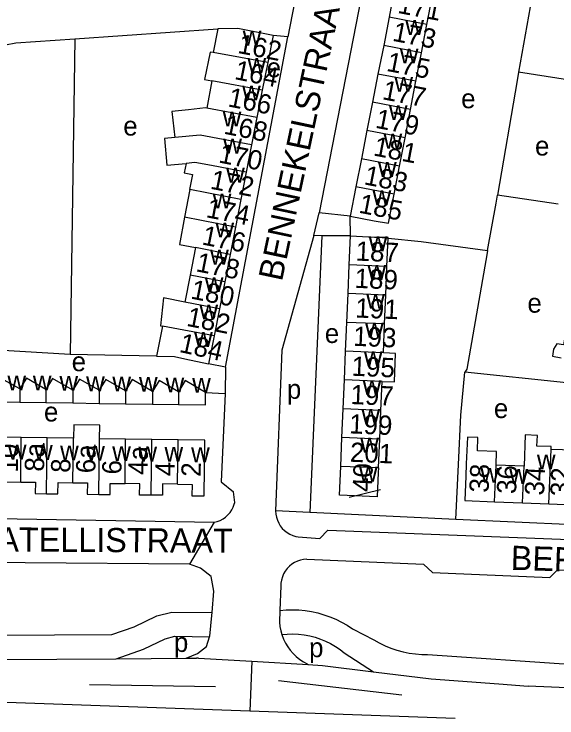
# Model space of a CAD drawing. Extents: x 159045 to 160918, y 380454 to 382516.
# Drawn here: x 159924.5 to 160036.8, y 380839.7 to 380985.3 of the extents above; entities that cross this region are included whole.
import ezdxf

# ---------------------------------------------------------------- set-up
doc = ezdxf.new("R2010")
doc.units = 0
for name, color, linetype in [('BLT_Basislijn', 7, 'Continuous'), ('BLT_Bebouwing', 7, 'Continuous'), ('BLT_Centroide', 7, 'Continuous'), ('BLT_Huisnummer', 7, 'Continuous'), ('BLT_Huisnummer_ tussenligend', 7, 'Continuous'), ('BLT_Onderverdeling_panden', 7, 'Continuous'), ('BLT_Straatnaam', 7, 'Continuous'), ('BLT_Vlakafsluiter', 7, 'Continuous')]:
    doc.layers.add(name, color=color, linetype=linetype)

msp = doc.modelspace()

# ---------------------------------------------------------------- linework, layer by layer
at = {"layer": 'BLT_Basislijn'}
for p, q in [((159999.15, 381003.27), (159987.57, 380944.2)), ((160032.86, 380996.18), (160028.84, 380973.31)), ((159937.06, 380980.2), (159966.62, 380982.25)), ((159981.1, 380980.63), (159978.07, 380980.92)), ((159937.06, 380980.2), (159936.14, 380914.9)), ((159968.21, 380912.28), (159981.1, 380980.63)), ((160047.82, 380970.34), (160028.84, 380973.31)), ((160037.02, 380945.98), (160024.46, 380947.86)), ((159986.53, 380939.47), (159987.57, 380944.2)), ((159994.03, 380943.5), (159987.57, 380944.2)), ((159994.07, 380939.4), (159994.03, 380943.5)), ((159988.12, 380939.41), (159985.7, 380882.19)), ((159988.12, 380939.41), (159986.53, 380939.47)), ((159994.07, 380939.4), (159988.12, 380939.41)), ((160000, 380939.15), (160001.87, 380938.97)), ((159936.14, 380914.9), (159918.9, 380915.91)), ((159953.99, 380914.51), (159936.14, 380914.9)), ((159968.21, 380912.28), (159964.73, 380912.92)), ((159968.21, 380912.28), (159968.15, 380906.82)), ((160038.73, 380909.03), (160017.75, 380911.25)), ((159964.13, 380907.01), (159968.15, 380906.82)), ((159970.16, 380884.28), (159969.87, 380886.48)), ((159985.7, 380882.19), (159978.6, 380882.52)), ((160015.89, 380880.76), (159985.7, 380882.19)), ((159914.65, 380881.05), (159965.9, 380880.16)), ((160041.14, 380879.58), (160015.89, 380880.76)), ((159979.68, 380866.97), (159979.48, 380861.91)), ((159979.48, 380861.91), (159979.38, 380859.5)), ((159994.65, 380858.01), (159998.9, 380855.81)), ((159992.8, 380853.13), (159998.86, 380849.19)), ((160010.02, 380852.79), (160048.3, 380850.18)), ((159945.62, 380851.93), (159960.1, 380852.02)), ((159960.1, 380852.02), (159962.21, 380852.04)), ((159985.36, 380850.75), (159988.28, 380850.49)), ((159988.28, 380850.49), (159998.86, 380849.19)), ((159979.22, 380847.38), (160004.67, 380844.47)), ((159940.13, 380846.61), (159966.19, 380846.15)), ((159973.3, 380841.08), (159920.29, 380842.96)), ((160015.73, 380839.57), (159973.3, 380841.08))]:
    msp.add_line(p, q, dxfattribs=at)
for points in [[(159983.96, 380995.27), (159983.88, 380994.89), (159981.1, 380980.63)], [(159907.71, 380976.04), (159924.89, 380979.37), (159937.06, 380980.2)], [(160028.84, 380973.31), (160028.54, 380971.61), (160024.46, 380947.86)], [(160022.39, 380936.38), (160024.18, 380946.18), (160024.46, 380947.86)], [(159986.53, 380939.47), (159979.87, 380915.79), (159978.6, 380882.52)], [(160001.87, 380938.97), (160008.71, 380938.29), (160022.39, 380936.38)], [(160022.39, 380936.38), (160022.31, 380935.92), (160018.14, 380911.83), (160017.75, 380911.25)], [(160015.89, 380880.76), (160016.44, 380892.14), (160016.91, 380902.31), (160017.75, 380911.25)], [(159968.15, 380906.82), (159967.37, 380888.54), (159969.87, 380886.48)], [(159965.9, 380880.16), (159966.54, 380880.32), (159967.15, 380880.55), (159967.73, 380880.86), (159968.26, 380881.23), (159968.75, 380881.67), (159969.18, 380882.16), (159969.54, 380882.7), (159969.84, 380883.28), (159970.06, 380883.9), (159970.16, 380884.28)], [(159978.6, 380882.52), (159978.64, 380881.86), (159978.76, 380881.21), (159978.96, 380880.58), (159979.23, 380879.98), (159979.57, 380879.41), (159979.98, 380878.89), (159980.45, 380878.43), (159980.97, 380878.02), (159981.54, 380877.68), (159982.14, 380877.41), (159982.77, 380877.21), (159983.24, 380877.12)], [(159983.24, 380877.12), (159987.71, 380876.78), (159989.4, 380878.55)], [(159989.4, 380878.55), (160041.1, 380876.49), (160042.71, 380874.73), (160054.9, 380874.29), (160056.66, 380875.9), (160071.05, 380875.24)], [(159960.77, 380871.47), (159926.79, 380871.74), (159909.07, 380871.92), (159872.06, 380870.62)], [(159985.04, 380872.49), (159984.38, 380872.44), (159983.74, 380872.3), (159983.11, 380872.09), (159982.51, 380871.81), (159981.95, 380871.46), (159981.44, 380871.04), (159980.98, 380870.56), (159980.58, 380870.03), (159980.25, 380869.46), (159979.99, 380868.85), (159979.81, 380868.21), (159979.71, 380867.56), (159979.68, 380866.97)], [(159985.04, 380872.49), (160009.15, 380871.49), (160011.06, 380869.73), (160035.3, 380868.7), (160036.91, 380870.32), (160058.06, 380869.58), (160060.12, 380867.53), (160072.74, 380867.23)], [(159965.46, 380861.47), (159965.8, 380865.89), (159965.29, 380868.95), (159963.06, 380870.69), (159960.77, 380871.47)], [(159944.75, 380856.92), (159949.37, 380858.55), (159954.07, 380860.78), (159957.13, 380861.58), (159965.46, 380861.47)], [(159964.96, 380856.48), (159965.01, 380856.62), (159965.42, 380860.88), (159965.46, 380861.47)], [(159979.48, 380861.91), (159980.75, 380862.02), (159982.08, 380862.06), (159983.4, 380862.01), (159984.71, 380861.88), (159986.02, 380861.68), (159987.31, 380861.4), (159988.59, 380861.03), (159989.83, 380860.6), (159991.05, 380860.08), (159992.24, 380859.5), (159993.39, 380858.84), (159994.49, 380858.12), (159994.65, 380858.01)], [(159979.38, 380859.5), (159979.47, 380858.59), (159979.65, 380857.7), (159979.87, 380856.92)], [(159886.69, 380856.77), (159920.99, 380856.77), (159944.75, 380856.92)], [(159945.62, 380851.93), (159951.28, 380853.92), (159955.79, 380856.06), (159957.74, 380856.57), (159964.96, 380856.48)], [(159960.1, 380852.02), (159962.46, 380853), (159964.34, 380854.43), (159964.96, 380856.48)], [(159979.87, 380856.92), (159981.02, 380857.03), (159982.18, 380857.05), (159983.34, 380857), (159984.5, 380856.87), (159985.64, 380856.65), (159986.76, 380856.36), (159987.87, 380855.99), (159988.94, 380855.55), (159989.98, 380855.04), (159990.98, 380854.45), (159991.95, 380853.8), (159992.8, 380853.13)], [(159979.87, 380856.92), (159980.22, 380855.98), (159980.62, 380855.17), (159981.09, 380854.39), (159981.63, 380853.66), (159982.23, 380852.98), (159982.88, 380852.35), (159983.59, 380851.79), (159984.35, 380851.29), (159985.15, 380850.85), (159985.36, 380850.75)], [(159998.9, 380855.81), (160000.04, 380855.18), (160001.22, 380854.61), (160002.43, 380854.12), (160003.67, 380853.71), (160004.94, 380853.37), (160006.22, 380853.1), (160007.51, 380852.92), (160008.82, 380852.82), (160010.02, 380852.79)], [(159886.79, 380851.77), (159921.01, 380851.77), (159945.62, 380851.93)], [(159962.67, 380852.05), (159962.34, 380852.03), (159962.21, 380852.04)], [(159998.86, 380849.19), (160010.77, 380847.73), (160024.72, 380846.7), (160030.82, 380846.26)], [(160136.98, 380841.99), (160092.05, 380843.61), (160030.82, 380846.26)]]:
    msp.add_lwpolyline(points, dxfattribs=at)
at = {"layer": 'BLT_Bebouwing'}
for p, q in [((160003.2, 380990.54), (160002.08, 380984.67)), ((160009.87, 380983.17), (160010.99, 380989.04)), ((160002.08, 380984.67), (160000.95, 380978.8)), ((160008.74, 380977.3), (160009.87, 380983.17)), ((159966.62, 380982.25), (159965.68, 380977.34)), ((159978.07, 380980.92), (159976.96, 380975.27)), ((160007.61, 380971.43), (160008.74, 380977.3)), ((159976.96, 380975.27), (159975.85, 380969.6)), ((159999.75, 380972.92), (159998.61, 380967.08)), ((159965.42, 380971.5), (159964.38, 380965.84)), ((159975.85, 380969.6), (159974.74, 380963.93)), ((159998.61, 380967.08), (159997.48, 380961.24)), ((160005.35, 380959.68), (160006.48, 380965.56)), ((159974.74, 380963.93), (159973.62, 380958.26)), ((159997.48, 380961.24), (159996.34, 380955.4)), ((160004.24, 380953.88), (160005.35, 380959.68)), ((159973.62, 380958.26), (159972.51, 380952.59)), ((159996.34, 380955.4), (159995.21, 380949.56)), ((160003.11, 380948.04), (160004.24, 380953.88)), ((159972.51, 380952.59), (159971.4, 380946.93)), ((159960.89, 380948.99), (159959.79, 380943.3)), ((159995.21, 380949.56), (159994.03, 380943.5)), ((159971.4, 380946.93), (159970.29, 380941.26)), ((159970.29, 380941.26), (159969.18, 380935.59)), ((159993.82, 380933.45), (159994.07, 380939.4)), ((160001.62, 380933.12), (160001.87, 380938.97)), ((159962.03, 380936.99), (159960.93, 380931.32)), ((159969.18, 380935.59), (159968.07, 380929.92)), ((159993.57, 380927.49), (159993.82, 380933.45)), ((160001.37, 380927.16), (160001.62, 380933.12)), ((159960.93, 380931.32), (159959.86, 380925.72)), ((159968.07, 380929.92), (159966.97, 380924.35)), ((159993.32, 380921.53), (159993.57, 380927.49)), ((160001.12, 380921.2), (160001.37, 380927.16)), ((159966.97, 380924.35), (159965.87, 380918.71)), ((159993.07, 380915.57), (159993.32, 380921.53)), ((160000.87, 380915.24), (160001.12, 380921.2)), ((159955.2, 380920.77), (159953.99, 380914.51)), ((159965.87, 380918.71), (159964.73, 380912.92)), ((159992.82, 380909.61), (159993.07, 380915.57)), ((159992.57, 380903.65), (159992.82, 380909.61)), ((160000.37, 380903.32), (160000.62, 380909.28)), ((159992.32, 380897.69), (159992.57, 380903.65)), ((159926.02, 380897.68), (159920.6, 380897.76)), ((159931.38, 380897.61), (159926.02, 380897.68)), ((159936.82, 380897.53), (159931.38, 380897.61)), ((159947.59, 380897.38), (159942.2, 380897.45)), ((159952.97, 380897.3), (159947.59, 380897.38)), ((159958.42, 380897.23), (159952.97, 380897.3)), ((159992.07, 380891.73), (159992.32, 380897.69)), ((160041.27, 380895.03), (160035.57, 380895.24)), ((160029.96, 380891.75), (160024.18, 380891.99)), ((160000.29, 380886.84), (159993.83, 380885.25)), ((160023.87, 380884.42), (160029.65, 380884.19)), ((160029.65, 380884.19), (160035.11, 380883.96)), ((160035.11, 380883.96), (160040.8, 380883.73))]:
    msp.add_line(p, q, dxfattribs=at)
for points in [[(159978.07, 380980.92), (159970.76, 380982.33), (159966.62, 380982.25)], [(160000.95, 380978.8), (159999.75, 380972.92)], [(159965.68, 380977.34), (159965.04, 380977.47), (159963.89, 380971.79), (159965.42, 380971.5)], [(160006.48, 380965.56), (160007.61, 380971.43)], [(159964.38, 380965.84), (159964.07, 380965.9), (159960.58, 380965.54), (159957.17, 380965.18), (159957.74, 380959.78)], [(159957.74, 380959.78), (159955.61, 380959.59), (159956.1, 380954.07), (159960.08, 380954.43)], [(159960.08, 380954.43), (159959.69, 380952.44), (159961.4, 380952.11), (159960.81, 380949), (159960.89, 380948.99)], [(159994.03, 380943.5), (159998.94, 380942.55), (160001.96, 380942.06), (160003.11, 380948.04)], [(159959.79, 380943.3), (159958.71, 380937.66), (159962.03, 380936.99)], [(159994.07, 380939.4), (159999.06, 380939.19), (160000, 380939.15)], [(160001.87, 380938.97), (160001.87, 380939.07), (160000, 380939.15)], [(159959.86, 380925.72), (159955.41, 380926.58), (159954.83, 380920.84), (159955.2, 380920.77)], [(160040.7, 380918.49), (160038.44, 380918.88), (160038.09, 380916.88), (160036.76, 380917.11), (160036.08, 380916), (160035.83, 380914.51), (160037.63, 380914.2)], [(159953.99, 380914.51), (159957.69, 380914.47), (159959.85, 380913.99), (159964.73, 380912.92)], [(160000.62, 380909.28), (160003.15, 380909.19), (160003.4, 380915.11), (160000.87, 380915.24)], [(159925.69, 380907.74), (159921.88, 380909.89), (159920.59, 380907.78)], [(159931.11, 380907.6), (159927.06, 380909.98), (159925.69, 380907.74)], [(159936.69, 380907.47), (159932.47, 380909.93), (159931.11, 380907.6)], [(159942.13, 380907.5), (159938.06, 380909.8), (159936.69, 380907.47)], [(159947.55, 380907.35), (159943.5, 380909.73), (159942.13, 380907.5)], [(159953.13, 380907.22), (159948.92, 380909.68), (159947.55, 380907.35)], [(159958.55, 380907.14), (159954.5, 380909.52), (159953.13, 380907.22)], [(159964.13, 380907.01), (159959.91, 380909.47), (159958.55, 380907.14)], [(159958.55, 380904.53), (159964.09, 380904.46), (159964.13, 380907.01)], [(159920.59, 380905.06), (159925.69, 380904.99)], [(159925.69, 380904.99), (159931.11, 380904.91)], [(159931.11, 380904.91), (159936.69, 380904.84)], [(159936.69, 380904.84), (159942.14, 380904.76)], [(159942.14, 380904.76), (159947.55, 380904.69)], [(159947.55, 380904.69), (159953.14, 380904.61)], [(159953.14, 380904.61), (159958.55, 380904.53)], [(160000.12, 380897.36), (160000.37, 380903.32)], [(159942.2, 380897.45), (159942.25, 380900.27), (159936.87, 380900.35), (159936.82, 380897.53)], [(160035.57, 380895.24), (160035.59, 380895.82), (160032.63, 380895.94), (160032.72, 380898.14), (160030.22, 380898.24), (160029.96, 380891.75)], [(159958.28, 380888.04), (159961.32, 380888), (159961.27, 380885.65), (159963.8, 380885.61), (159963.98, 380897.15), (159958.42, 380897.23)], [(159999.87, 380891.41), (160000, 380894.52), (160000.12, 380897.36)], [(160024.18, 380891.99), (160024.29, 380894.78), (160020.31, 380894.95), (160020.43, 380897.7), (160018.24, 380897.79), (160018.02, 380892.24), (160017.91, 380889.67), (160017.7, 380884.68), (160023.87, 380884.42)], [(159999.87, 380891.41), (159999.83, 380890.44), (159999.62, 380885.45), (159991.82, 380885.77), (159992.07, 380891.73)], [(159920.45, 380886.21), (159922.8, 380886.17), (159922.87, 380888.53), (159925.9, 380888.49)], [(159925.9, 380888.49), (159928.93, 380888.45), (159928.87, 380886.09), (159931.23, 380886.06)], [(159931.23, 380886.06), (159933.59, 380886.03), (159933.65, 380888.39), (159936.68, 380888.34)], [(159936.68, 380888.34), (159939.71, 380888.29), (159939.64, 380885.95), (159942.02, 380885.91)], [(159942.02, 380885.91), (159944.4, 380885.87), (159944.42, 380888.21), (159947.48, 380888.18)], [(159952.84, 380885.76), (159950.47, 380885.79), (159950.53, 380888.14), (159947.48, 380888.18)], [(159958.28, 380888.04), (159955.24, 380888.09), (159955.21, 380885.74), (159952.84, 380885.76)]]:
    msp.add_lwpolyline(points, dxfattribs=at)
at = {"layer": 'BLT_Onderverdeling_panden'}
for p, q in [((160009.87, 380983.17), (160002.08, 380984.67)), ((160008.74, 380977.3), (160000.95, 380978.8)), ((159976.96, 380975.27), (159965.68, 380977.34)), ((160007.61, 380971.43), (159999.75, 380972.92)), ((159975.85, 380969.6), (159965.42, 380971.5)), ((160006.48, 380965.56), (159998.61, 380967.08)), ((159974.74, 380963.93), (159964.38, 380965.84)), ((160005.35, 380959.68), (159997.48, 380961.24)), ((160004.24, 380953.88), (159996.34, 380955.4)), ((159971.4, 380946.93), (159960.89, 380948.99)), ((160003.11, 380948.04), (159995.21, 380949.56)), ((159970.29, 380941.26), (159959.79, 380943.3)), ((159969.18, 380935.59), (159962.03, 380936.99)), ((160001.62, 380933.12), (159993.82, 380933.45)), ((159968.07, 380929.92), (159960.93, 380931.32)), ((160001.37, 380927.16), (159993.57, 380927.49)), ((159966.97, 380924.35), (159959.86, 380925.72)), ((160001.12, 380921.2), (159993.32, 380921.53)), ((159965.87, 380918.71), (159955.2, 380920.77)), ((160000.87, 380915.24), (159993.07, 380915.57)), ((160000.62, 380909.28), (159992.82, 380909.61)), ((159925.69, 380907.74), (159925.69, 380904.99)), ((159931.11, 380907.6), (159931.11, 380904.91)), ((159936.69, 380907.47), (159936.69, 380904.84)), ((159942.13, 380907.5), (159942.14, 380904.76)), ((159947.55, 380907.35), (159947.55, 380904.69)), ((159953.13, 380907.22), (159953.14, 380904.61)), ((159958.55, 380907.14), (159958.55, 380904.53)), ((160000.37, 380903.32), (159992.57, 380903.65)), ((159925.9, 380888.49), (159926.02, 380897.68)), ((159931.23, 380886.06), (159931.38, 380897.61)), ((159936.68, 380888.34), (159936.82, 380897.53)), ((159942.02, 380885.91), (159942.2, 380897.45)), ((159947.48, 380888.18), (159947.59, 380897.38)), ((159952.84, 380885.76), (159952.97, 380897.3)), ((159958.28, 380888.04), (159958.42, 380897.23)), ((160000.12, 380897.36), (159992.32, 380897.69)), ((160035.11, 380883.96), (160035.57, 380895.24)), ((159999.87, 380891.41), (159992.07, 380891.73)), ((160023.87, 380884.42), (160024.18, 380891.99)), ((160029.65, 380884.19), (160029.96, 380891.75))]:
    msp.add_line(p, q, dxfattribs=at)
for points in [[(159973.62, 380958.26), (159963.01, 380960.25), (159957.74, 380959.78)], [(159972.51, 380952.59), (159965.31, 380954.01), (159961.92, 380954.6), (159960.08, 380954.43)]]:
    msp.add_lwpolyline(points, dxfattribs=at)
at = {"layer": 'BLT_Vlakafsluiter'}
for p, q in [((159965.9, 380880.16), (159960.77, 380871.47)), ((159962.67, 380852.05), (159973.71, 380851.42)), ((159973.71, 380851.42), (159973.3, 380841.08)), ((159973.71, 380851.42), (159985.36, 380850.75))]:
    msp.add_line(p, q, dxfattribs=at)

# ---------------------------------------------------------------- texts
at = {"layer": 'BLT_Centroide'}
for s, p in [('w', (160005.41, 380981)), ('w', (159971.8, 380978.81)), ('w', (160004.28, 380975.12)), ('w', (159972.77, 380973.16)), ('e', (159976.75, 380972.26)), ('w', (160003.16, 380969.25)), ('w', (159971.67, 380967.47)), ('e', (160016.96, 380965.84)), ('w', (160002.02, 380963.38)), ('w', (159967.66, 380962.09)), ('e', (159947.1, 380960.18)), ('w', (160000.9, 380957.5)), ('w', (159967.77, 380956.44)), ('e', (160032.23, 380956.05)), ('w', (159999.77, 380951.62)), ('w', (159968.36, 380950.47)), ('w', (159965.59, 380945.09)), ('w', (159998.64, 380945.75)), ('w', (159966.16, 380939.12)), ('w', (159997.84, 380936.25)), ('w', (159965.05, 380933.47)), ('w', (159997.59, 380930.31)), ('w', (159963.95, 380927.78)), ('w', (159997.34, 380924.34)), ('e', (160030.66, 380923.53)), ('w', (159962.84, 380922.12)), ('w', (159997.09, 380918.38)), ('e', (159988.77, 380917.26)), ('w', (159961.74, 380916.44)), ('w', (159996.84, 380912.44)), ('e', (159936.43, 380911.42)), ('w', (159923.14, 380907.44)), ('w', (159928.4, 380907.44)), ('w', (159933.9, 380907.38)), ('w', (159939.41, 380907.28)), ('w', (159944.84, 380907.22)), ('w', (159950.34, 380907.16)), ('w', (159955.84, 380907.03)), ('w', (159961.34, 380906.97)), ('w', (159996.59, 380906.47)), ('p', (159980.92, 380905.71)), ('e', (159930.7, 380901.02)), ('e', (160023.73, 380901.72)), ('w', (159996.34, 380900.5)), ('w', (159996.09, 380894.56)), ('w', (159923.23, 380893.12)), ('w', (159928.64, 380893.05)), ('w', (159934.03, 380892.97)), ('w', (159939.44, 380892.89)), ('w', (159944.81, 380892.81)), ('w', (159950.22, 380892.73)), ('w', (159955.62, 380892.69)), ('w', (159961.12, 380892.59)), ('w', (160032.62, 380891.11)), ('w', (159995.84, 380888.59)), ('w', (160020.94, 380888.33)), ('w', (160026.91, 380888.09)), ('p', (159957.57, 380853.32)), ('p', (159985.52, 380852.24))]:
    msp.add_text(s, height=4, dxfattribs=at).set_placement(p)
at = {"layer": 'BLT_Huisnummer'}
for s, rotation, p in [('171', 349.118, (160003.67, 380985.59)), ('162', 348.9005, (159970.59, 380977.31)), ('175', 349.1197, (160001.36, 380973.59)), ('166', 348.9046, (159968.57, 380966.24)), ('179', 349.1169, (159999.06, 380961.82)), ('170', 348.9012, (159966.65, 380954.64)), ('183', 349.0676, (159996.71, 380950.11)), ('174', 348.9054, (159964.06, 380943.31)), ('187', 357.5948, (159995.09, 380934.32)), ('178', 348.9019, (159961.96, 380932.12)), ('191', 357.5942, (159995.02, 380922.54)), ('184', 347.5843, (159958.5, 380915.43)), ('195', 357.5939, (159994.25, 380910.49)), ('8a', 89.2462, (159930.72, 380890.62)), ('201', 357.5933, (159993.91, 380892.69)), ('10', 89.2334, (159925.31, 380890.45)), ('6a', 89.2209, (159941.32, 380890.28)), ('4a', 89.278, (159952.13, 380889.95)), ('8', 89.2334, (159936.15, 380890.37)), ('6', 89.1066, (159946.72, 380890.03)), ('4', 89.1517, (159957.71, 380889.69)), ('2', 89.1113, (159963.1, 380889.55)), ('40', 87.644, (159998.48, 380886.36)), ('38', 87.644, (160022.62, 380886.22)), ('32', 87.6513, (160039.35, 380885.46))]:
    msp.add_text(s, height=4, rotation=rotation, dxfattribs=at).set_placement(p)
at = {"layer": 'BLT_Huisnummer_ tussenligend'}
for s, rotation, p in [('173', 349.118, (160002.58, 380979.82)), ('164', 348.9005, (159969.93, 380971.89)), ('177', 349.1197, (160000.48, 380967.73)), ('168', 348.9046, (159967.71, 380960.59)), ('181', 349.1169, (159998.64, 380956.09)), ('172', 348.9012, (159964.93, 380949.21)), ('185', 349.0676, (159995.63, 380944.25)), ('176', 348.9054, (159963.19, 380937.67)), ('189', 357.5948, (159994.88, 380928.68)), ('180', 348.9019, (159960.87, 380926.48)), ('182', 348.9019, (159960.01, 380920.83)), ('193', 357.5942, (159994.57, 380916.69)), ('197', 357.5939, (159994.02, 380904.63)), ('199', 357.5933, (159993.74, 380898.56)), ('36', 87.6513, (160028.31, 380885.96)), ('34', 87.6513, (160034.09, 380885.65))]:
    msp.add_text(s, height=4, rotation=rotation, dxfattribs=at).set_placement(p)
at = {"layer": 'BLT_Straatnaam'}
for s, rotation, p in [('BENNEKELSTRAAT', 78.037, (159979.9, 380929.85)), ('LOCATELLISTRAAT', 359.6551, (159907.31, 380874.2)), ('BERNARD ZWEERSLAAN', 358.214, (160027.16, 380870.33))]:
    msp.add_text(s, height=5, rotation=rotation, dxfattribs=at).set_placement(p)

doc.saveas('drawing.dxf')
